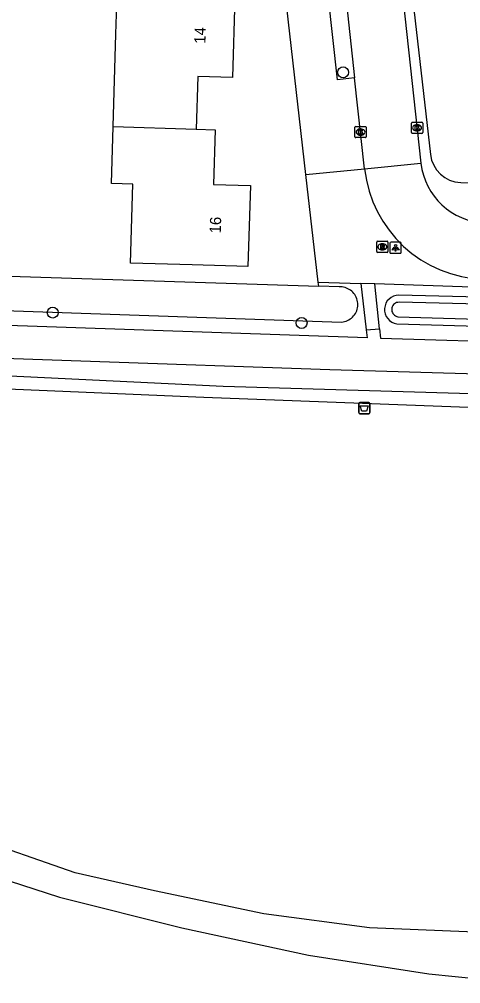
# Model space of a CAD drawing. Extents: x 158461 to 159795, y 387220 to 388672.
# Drawn here: x 159340 to 159379.5, y 387650.8 to 387737.1 of the extents above; entities that cross this region are included whole.
import ezdxf

# ---------------------------------------------------------------- set-up
doc = ezdxf.new("R2010")
doc.units = 0
for name, color, linetype in [('IMGEO_Afvalbak', 7, 'Continuous'), ('IMGEO_Boom', 7, 'Continuous'), ('IMGEO_Groenvoorziening', 7, 'Continuous'), ('IMGEO_Kolk', 7, 'Continuous'), ('IMGEO_Lichtpunt', 7, 'Continuous'), ('IMGEO_Pand', 7, 'Continuous'), ('IMGEO_Pand_nummerreeks', 7, 'Continuous'), ('IMGEO_Rijbaan_lokaal_open', 7, 'Continuous'), ('IMGEO_Rioolput', 7, 'Continuous'), ('IMGEO_Voetpad_halfverhard', 7, 'Continuous'), ('IMGEO_Voetpad_onverhard', 7, 'Continuous'), ('IMGEO_Voetpad_open', 7, 'Continuous'), ('IMGEO_Waterloop', 7, 'Continuous')]:
    doc.layers.add(name, color=color, linetype=linetype)

msp = doc.modelspace()

# ---------------------------------------------------------------- linework, layer by layer
at = {"layer": 'IMGEO_Afvalbak'}
for p, q in [((159370.339, 387701.93), (159370.339, 387702.73)), ((159370.339, 387702.73), (159370.339, 387701.93)), ((159370.439, 387702.83), (159371.229, 387702.83)), ((159371.229, 387702.83), (159370.439, 387702.83)), ((159371.329, 387702.73), (159371.329, 387701.93)), ((159371.329, 387701.93), (159371.329, 387702.73)), ((159371.229, 387701.83), (159370.439, 387701.83)), ((159370.439, 387701.83), (159371.229, 387701.83))]:
    msp.add_line(p, q, dxfattribs=at)
msp.add_lwpolyline([(159370.482, 387702.544), (159371.186, 387702.544), (159371.037, 387702.074), (159370.631, 387702.074), (159370.482, 387702.544)], dxfattribs=at)
for centre, start, end in [((159370.439, 387702.73), 90, 180), ((159370.439, 387702.73), 90, 180), ((159371.229, 387702.73), 0, 90), ((159371.229, 387702.73), 360, 90), ((159370.439, 387701.93), 180, 270), ((159370.439, 387701.93), 180, 270), ((159371.229, 387701.93), 270, 0), ((159371.229, 387701.93), 270, 0)]:
    msp.add_arc(centre, 0.1, start, end, dxfattribs=at)
at = {"layer": 'IMGEO_Boom'}
for centre in [(159368.945, 387732.382), (159342.986, 387710.887), (159365.231, 387709.952)]:
    msp.add_circle(centre, 0.489, dxfattribs=at)
at = {"layer": 'IMGEO_Groenvoorziening'}
for points in [[(159366.763, 387713.237), (159366.72, 387713.616)], [(159437.299, 387710.866), (159373.925, 387712.451)], [(159373.751, 387709.88), (159386.156, 387709.516)]]:
    msp.add_lwpolyline(points, dxfattribs=at)
msp.add_arc((159373.937, 387711.159), 1.292, 90.54689, 261.7096, dxfattribs=at)
at = {"layer": 'IMGEO_Kolk'}
for p, q in [((159370.004, 387726.614), (159370.004, 387727.466)), ((159370.079, 387727.54), (159370.931, 387727.54)), ((159371.005, 387727.466), (159371.005, 387726.614)), ((159375.055, 387726.992), (159375.055, 387727.844)), ((159375.13, 387727.918), (159375.982, 387727.918)), ((159375.543, 387727.698), (159375.568, 387727.698)), ((159376.056, 387727.844), (159376.056, 387726.992)), ((159370.931, 387726.54), (159370.079, 387726.54)), ((159370.515, 387726.76), (159370.49, 387726.76)), ((159370.492, 387727.32), (159370.517, 387727.32)), ((159375.982, 387726.918), (159375.13, 387726.918)), ((159375.566, 387727.138), (159375.541, 387727.138))]:
    msp.add_line(p, q, dxfattribs=at)
for points in [[(159370.004, 387726.614), (159370.004, 387727.466)], [(159370.079, 387727.54), (159370.931, 387727.54)], [(159371.005, 387727.466), (159371.005, 387726.614)], [(159375.055, 387726.992), (159375.055, 387727.844)], [(159375.13, 387727.918), (159375.982, 387727.918)], [(159375.376, 387727.618), (159375.499, 387727.618), (159375.499, 387727.467), (159375.629, 387727.618), (159375.793, 387727.618), (159375.647, 387727.467), (159375.8, 387727.218), (159375.648, 387727.218), (159375.563, 387727.382), (159375.499, 387727.315), (159375.499, 387727.218), (159375.376, 387727.218), (159375.376, 387727.618)], [(159376.056, 387727.844), (159376.056, 387726.992)], [(159370.931, 387726.54), (159370.079, 387726.54)], [(159370.325, 387727.24), (159370.448, 387727.24), (159370.448, 387727.089), (159370.578, 387727.24), (159370.742, 387727.24), (159370.596, 387727.089), (159370.749, 387726.84), (159370.597, 387726.84), (159370.512, 387727.004), (159370.448, 387726.937), (159370.448, 387726.84), (159370.325, 387726.84), (159370.325, 387727.24)], [(159375.982, 387726.918), (159375.13, 387726.918)]]:
    msp.add_lwpolyline(points, dxfattribs=at)
for centre, start, end in [((159370.081, 387727.464), 91.55205, 178.44795), ((159370.081, 387727.464), 91.55205, 178.44795), ((159370.929, 387727.464), 1.55205, 88.44795), ((159370.929, 387727.464), 1.55205, 88.44795), ((159375.132, 387727.842), 91.55205, 178.44795), ((159375.132, 387727.842), 91.55205, 178.44795), ((159375.98, 387727.842), 1.55205, 88.44795), ((159375.98, 387727.842), 1.55205, 88.44795), ((159370.081, 387726.616), 181.55205, 268.44795), ((159370.081, 387726.616), 181.55205, 268.44795), ((159370.929, 387726.616), 271.55205, 358.44795), ((159370.929, 387726.616), 271.55205, 358.44795), ((159375.132, 387726.994), 181.55205, 268.44795), ((159375.132, 387726.994), 181.55205, 268.44795), ((159375.98, 387726.994), 271.55205, 358.44795), ((159375.98, 387726.994), 271.55205, 358.44795)]:
    msp.add_arc(centre, 0.0765, start, end, dxfattribs=at)
for centre, major_axis, ratio, start_param, end_param in [((159375.542, 387727.418), (-0.387, 0.002), 0.722429, 4.712389, 7.853982), ((159375.567, 387727.418), (-0.39, 0.002), 0.717154, 1.570796, 4.712389), ((159370.491, 387727.04), (-0.387, 0.002), 0.722429, 4.712389, 7.853982), ((159370.516, 387727.04), (-0.39, 0.002), 0.717154, 1.570796, 4.712389)]:
    msp.add_ellipse(centre, major_axis=major_axis, ratio=ratio, start_param=start_param, end_param=end_param, dxfattribs=at)
at = {"layer": 'IMGEO_Lichtpunt'}
for p, q in [((159373.134, 387717.088), (159373.134, 387716.281)), ((159373.134, 387717.088), (159373.134, 387716.281)), ((159374.036, 387717.183), (159373.228, 387717.183)), ((159374.036, 387717.183), (159373.228, 387717.183)), ((159374.13, 387716.281), (159374.13, 387717.088)), ((159374.13, 387716.281), (159374.13, 387717.088)), ((159373.228, 387716.187), (159374.036, 387716.187)), ((159373.228, 387716.187), (159374.036, 387716.187))]:
    msp.add_line(p, q, dxfattribs=at)
for points in [[(159373.508, 387716.752), (159373.547, 387716.724), (159373.359, 387716.462), (159373.321, 387716.489), (159373.508, 387716.752)], [(159373.61, 387716.704), (159373.657, 387716.704), (159373.657, 387716.382), (159373.61, 387716.382), (159373.61, 387716.704)], [(159373.72, 387716.724), (159373.758, 387716.751), (159373.945, 387716.489), (159373.906, 387716.461), (159373.72, 387716.724)]]:
    msp.add_lwpolyline(points, dxfattribs=at)
msp.add_circle((159373.633, 387716.886), 0.0994, dxfattribs=at)
for centre, start, end in [((159373.228, 387717.088), 90, 180), ((159373.228, 387717.088), 90, 180), ((159374.036, 387717.088), 0, 90), ((159374.036, 387717.088), 0, 90), ((159373.228, 387716.281), 180, 270), ((159373.228, 387716.281), 180, 270), ((159374.036, 387716.281), 270, 0), ((159374.036, 387716.281), 270, 360)]:
    msp.add_arc(centre, 0.0946, start, end, dxfattribs=at)
at = {"layer": 'IMGEO_Pand'}
for points in [[(159348.384, 387727.523), (159348.636, 387735.79), (159348.74, 387739.422)], [(159357.486, 387739.15), (159359.276, 387739.095), (159359.058, 387731.927), (159355.944, 387732.022), (159355.8, 387727.296)], [(159355.8, 387727.296), (159357.517, 387727.244), (159357.368, 387722.341), (159360.656, 387722.241), (159360.436, 387714.994), (159355.439, 387715.146), (159349.928, 387715.314), (159350.143, 387722.365), (159348.229, 387722.424), (159348.384, 387727.523)], [(159348.384, 387727.523), (159355.8, 387727.296)]]:
    msp.add_lwpolyline(points, dxfattribs=at)
at = {"layer": 'IMGEO_Rijbaan_lokaal_open'}
for points in [[(159371.508, 387764.318), (159372.922, 387751.711), (159373.108, 387750), (159373.223, 387748.938), (159375.902, 387724.248)], [(159368.326, 387746.798), (159368.821, 387742.459), (159369.976, 387731.882)], [(159370.865, 387723.742), (159369.976, 387731.882)], [(159370.865, 387723.742), (159375.902, 387724.248)]]:
    msp.add_lwpolyline(points, dxfattribs=at)
for centre, radius, start, end in [((159381.846, 387724.893), 5.979, 186.18987, 268.05156), ((159381.884, 387724.945), 11.085, 186.23137, 268.20553)]:
    msp.add_arc(centre, radius, start, end, dxfattribs=at)
at = {"layer": 'IMGEO_Rioolput'}
for p, q in [((159371.949, 387716.342), (159371.949, 387717.194)), ((159372.024, 387717.268), (159372.876, 387717.268)), ((159372.437, 387717.048), (159372.462, 387717.048)), ((159372.95, 387717.194), (159372.95, 387716.342)), ((159372.876, 387716.268), (159372.024, 387716.268)), ((159372.46, 387716.488), (159372.435, 387716.488))]:
    msp.add_line(p, q, dxfattribs=at)
for points in [[(159371.949, 387716.342), (159371.949, 387717.194)], [(159372.024, 387717.268), (159372.876, 387717.268)], [(159372.95, 387717.194), (159372.95, 387716.342)], [(159372.876, 387716.268), (159372.024, 387716.268)], [(159372.538, 387716.966), (159372.286, 387716.968), (159372.286, 387716.568)], [(159372.286, 387716.568), (159372.41, 387716.568), (159372.41, 387716.73), (159372.421, 387716.73)], [(159372.464, 387716.887), (159372.41, 387716.887), (159372.41, 387716.806)], [(159372.41, 387716.806), (159372.462, 387716.806)], [(159372.468, 387716.701), (159372.539, 387716.568), (159372.679, 387716.568), (159372.614, 387716.694)]]:
    msp.add_lwpolyline(points, dxfattribs=at)
for centre, radius, start, end in [((159372.026, 387717.192), 0.0765, 91.55205, 178.44795), ((159372.026, 387717.192), 0.0765, 91.55205, 178.44795), ((159372.874, 387717.192), 0.0765, 1.55205, 88.44795), ((159372.874, 387717.192), 0.0765, 1.55205, 88.44795), ((159372.026, 387716.344), 0.0765, 181.55205, 268.44795), ((159372.026, 387716.344), 0.0765, 181.55205, 268.44795), ((159372.42, 387716.677), 0.0533, 26.02933, 88.69889), ((159372.446, 387716.995), 0.19, 274.7715, 282.96867), ((159372.47, 387716.791), 0.0964, 77.00612, 93.18647), ((159372.484, 387716.848), 0.0378, 276.66336, 79.67722), ((159372.537, 387716.856), 0.109, 350.36119, 89.41601), ((159372.535, 387716.856), 0.112, 277.58423, 350.98172), ((159372.519, 387716.641), 0.108, 29.51342, 73.79051), ((159372.874, 387716.344), 0.0765, 271.55205, 358.44795), ((159372.874, 387716.344), 0.0765, 271.55205, 358.44795)]:
    msp.add_arc(centre, radius, start, end, dxfattribs=at)
for centre, major_axis, ratio, start_param, end_param in [((159372.436, 387716.768), (-0.387, 0.002), 0.722429, 4.712389, 7.853982), ((159372.461, 387716.768), (-0.39, 0.002), 0.717154, 1.570796, 4.712389)]:
    msp.add_ellipse(centre, major_axis=major_axis, ratio=ratio, start_param=start_param, end_param=end_param, dxfattribs=at)
at = {"layer": 'IMGEO_Voetpad_halfverhard'}
for points in [[(159371.015, 387709.344), (159371.1, 387708.633), (159337.222, 387709.784), (159261.348, 387711.686), (159237.161, 387712.542), (159237.189, 387713.141)], [(159372.194, 387709.441), (159372.279, 387708.595), (159386.156, 387708.167)], [(159527.034, 387700.218), (159500, 387701.435), (159473.064, 387702.088), (159449.131, 387703.361), (159367.768, 387705.775), (159278.689, 387708.876)]]:
    msp.add_lwpolyline(points, dxfattribs=at)
at = {"layer": 'IMGEO_Voetpad_onverhard'}
for points in [[(159518.543, 387672.148), (159515.473, 387672.932), (159490.967, 387674.001), (159487.063, 387673.823), (159475.436, 387672.652), (159474.207, 387672.634), (159463.067, 387670.442), (159445.255, 387666.127), (159425.56, 387660), (159419.839, 387658.369), (159415.066, 387657.457), (159410.253, 387656.782), (159398.597, 387655.458), (159394.669, 387655.236), (159382.186, 387655.392), (159371.298, 387655.822), (159361.864, 387657.072), (159352.076, 387659.149), (159345.001, 387660.757), (159335.4, 387664.075)], [(159334.639, 387661.458), (159343.602, 387658.576), (159354.535, 387655.836), (159365.836, 387653.379), (159376.611, 387651.701), (159383.668, 387650.999), (159388.494, 387650.944), (159393.128, 387651.013), (159395.148, 387650.826), (159400.342, 387651.311), (159403.828, 387651.803), (159414.796, 387654.243), (159432.124, 387657.774), (159437.263, 387659.137), (159456.405, 387664.99), (159464.247, 387667.09), (159472.272, 387668.782), (159478.231, 387670.01), (159482.315, 387670.617), (159486.483, 387670.982), (159490.403, 387671.036), (159500, 387670.808), (159514.021, 387670.504), (159517.73, 387669.47)]]:
    msp.add_lwpolyline(points, dxfattribs=at)
at = {"layer": 'IMGEO_Voetpad_open'}
for points in [[(159371.246, 387773.443), (159373.911, 387750), (159374.027, 387748.976), (159376.749, 387725.042)], [(159365.624, 387723.25), (159362.757, 387748.44), (159362.58, 387750), (159360.049, 387772.242)], [(159369.976, 387731.882), (159368.45, 387731.707), (159366.8, 387746.623), (159368.326, 387746.798)], [(159365.624, 387723.25), (159370.865, 387723.742)], [(159366.72, 387713.616), (159365.624, 387723.25)], [(159379.455, 387722.529), (159408.855, 387721.504)], [(159366.72, 387713.616), (159370.52, 387713.499)], [(159371.79, 387713.467), (159370.52, 387713.499)], [(159370.52, 387713.499), (159371.015, 387709.344)], [(159372.194, 387709.441), (159371.79, 387713.467)], [(159439.41, 387711.144), (159371.79, 387713.467)], [(159371.015, 387709.344), (159372.194, 387709.441)]]:
    msp.add_lwpolyline(points, dxfattribs=at)
msp.add_arc((159379.56, 387725.355), 2.828, 186.35556, 267.88014, dxfattribs=at)
at = {"layer": 'IMGEO_Waterloop'}
for points in [[(159239.681, 387717.367), (159366.763, 387713.237)], [(159239.517, 387714.512), (159368.812, 387710.04), (159368.948, 387710.057), (159369.081, 387710.085), (159369.212, 387710.125), (159369.339, 387710.176), (159369.461, 387710.238), (159369.577, 387710.31), (159369.686, 387710.393), (159369.788, 387710.484), (159369.882, 387710.584), (159369.966, 387710.691), (159370.041, 387710.806), (159370.106, 387710.926), (159370.159, 387711.052), (159370.202, 387711.182), (159370.234, 387711.315), (159370.253, 387711.45), (159370.261, 387711.587), (159370.257, 387711.723), (159370.241, 387711.859), (159370.213, 387711.993), (159370.174, 387712.124), (159370.124, 387712.251), (159370.063, 387712.373), (159369.991, 387712.49), (159369.909, 387712.6), (159369.819, 387712.702), (159369.72, 387712.796), (159369.612, 387712.881), (159369.498, 387712.957), (159369.378, 387713.022), (159369.253, 387713.077), (159369.123, 387713.12), (159368.99, 387713.152), (159368.855, 387713.173), (159368.719, 387713.181), (159368.582, 387713.178), (159366.763, 387713.237)], [(159437.278, 387710.227), (159373.947, 387711.811), (159373.824, 387711.8), (159373.719, 387711.772), (159373.621, 387711.728), (159373.531, 387711.667), (159373.453, 387711.593), (159373.388, 387711.507), (159373.338, 387711.412), (159373.304, 387711.309), (159373.288, 387711.203), (159373.29, 387711.095), (159373.309, 387710.989), (159373.346, 387710.887), (159373.399, 387710.793), (159373.467, 387710.709), (159373.547, 387710.638), (159373.639, 387710.581), (159373.738, 387710.539), (159373.833, 387710.517), (159437.305, 387708.653)], [(159523.962, 387699.431), (159500, 387700.264), (159471.262, 387701.047), (159434.661, 387701.636), (159404.502, 387702.889), (159358.221, 387704.267), (159332.371, 387705.524), (159280.112, 387707.458)], [(159280.051, 387706.468), (159303.981, 387705.397), (159310.899, 387705.24), (159356.487, 387703.316), (159396.682, 387701.799), (159441.573, 387700.672), (159491.753, 387698.332)]]:
    msp.add_lwpolyline(points, dxfattribs=at)

# ---------------------------------------------------------------- texts
at = {"layer": 'IMGEO_Pand_nummerreeks'}
for s, rotation, p in [('14', 88.25269, (159356.628, 387734.928)), ('16', 88.26118, (159358.005, 387717.958))]:
    msp.add_text(s, height=1, rotation=rotation, dxfattribs=at).set_placement(p)

doc.saveas('drawing.dxf')
